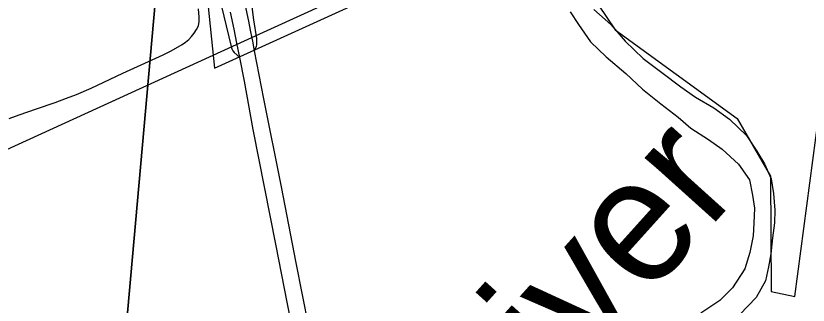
# Model space of a CAD drawing. Extents: x 1410790 to 1770854, y 566777 to 831614.
# Drawn here: x 1587524 to 1590704, y 701692 to 702854 of the extents above; entities that cross this region are included whole.
import ezdxf

# ---------------------------------------------------------------- set-up
doc = ezdxf.new("R2010")
doc.units = 0
for name, color, linetype in [('GM_X_City_Street', 7, 'Continuous'), ('GM_X_Corporation', 7, 'Continuous'), ('GM_X_Interchange_Ramps', 7, 'Continuous'), ('GM_X_Major_River', 7, 'Continuous'), ('GM_X_Major_River_Text', 7, 'Continuous'), ('GM_X_Rail_Line', 7, 'Continuous'), ('GM_X_Section', 7, 'Continuous'), ('GM_X_US_Route', 7, 'Continuous')]:
    doc.layers.add(name, color=color, linetype=linetype)

msp = doc.modelspace()

# ---------------------------------------------------------------- linework, layer by layer
at = {"layer": 'GM_X_City_Street'}
msp.add_lwpolyline([(1587497.7, 702441.4), (1587536.8, 702456.5), (1587607.1, 702480.8), (1587681.8, 702506.3), (1587727.5, 702523.1), (1587767.2, 702538.6), (1587825.8, 702563.8), (1587953.7, 702623.4), (1588115.4, 702697.6), (1588147.7, 702713.8), (1588190.9, 702738.4), (1588204.8, 702747.9), (1588217.7, 702758.8), (1588229.5, 702771.1), (1588239.8, 702784.5), (1588249, 702798.7), (1588256.5, 702814.2), (1588260.2, 702831.6), (1588260.1, 702848.7), (1588257, 702881.8)], dxfattribs=at)
at = {"layer": 'GM_X_Corporation'}
msp.add_lwpolyline([(1587107.8, 703964.5), (1587527.2, 704037.8), (1587632.7, 704059.7), (1587648.2, 703949.5), (1587688.7, 703695), (1588072.1, 703400.6), (1588134.1, 703343.3), (1588181.4, 703278.1), (1588223.9, 703210.9), (1588245.7, 703127.7), (1588292, 702930.1), (1588321.4, 702643.7), (1589630.6, 703240.3), (1589929.6, 702797.1), (1590419, 702441.5), (1590553, 702209.4), (1590555.2, 701747.1), (1590650.4, 701726.7), (1591000, 704367.7)], dxfattribs=at)
at = {"layer": 'GM_X_Interchange_Ramps'}
for points in [[(1588482.3, 702713.5), (1588489.6, 702731.4), (1588491, 702737.9), (1588491.7, 702744.7), (1588490.9, 702762.2), (1588479.6, 702837.3), (1588458.5, 702998.8)], [(1588339.1, 702937.3), (1588388.1, 702730.1), (1588391.2, 702721.2), (1588395.1, 702713.2), (1588400, 702706.8), (1588422.5, 702686.3)]]:
    msp.add_lwpolyline(points, dxfattribs=at)
at = {"layer": 'GM_X_Major_River'}
for points in [[(1589843.9, 702879.4), (1589912.7, 702819.6), (1589969.2, 702752.1), (1590041.6, 702682.2), (1590116.5, 702626.3), (1590193.2, 702568.3), (1590252.4, 702526.8), (1590325.5, 702485), (1590388.6, 702439.4), (1590457.1, 702373.6), (1590497.7, 702310.5), (1590528.6, 702259.7), (1590555.2, 702198.9), (1590565.8, 702140.5), (1590570.3, 702074.2), (1590569, 702022.1), (1590561.6, 701962.1), (1590554, 701898.1), (1590544.8, 701846.2), (1590533.4, 701790.3), (1590495.8, 701723), (1590430, 701654.4)], [(1589749.5, 702869.6), (1589782.4, 702818.7), (1589830.8, 702749.3), (1589893.5, 702689.7), (1589972.1, 702621.7), (1590038.7, 702559.9), (1590113.5, 702500), (1590182.3, 702446.3), (1590233.4, 702403), (1590304.4, 702357.2), (1590359.6, 702317.8), (1590424.3, 702258.1), (1590468.9, 702194.9), (1590481.5, 702134.4), (1590488.3, 702082.2), (1590486.8, 702022), (1590483.6, 701970), (1590470, 701904.1), (1590450.4, 701838.4), (1590400.5, 701761.4), (1590349.2, 701710.4), (1590273.8, 701660.1)]]:
    msp.add_lwpolyline(points, dxfattribs=at)
at = {"layer": 'GM_X_Rail_Line'}
msp.add_lwpolyline([(1585041.3, 701207.8), (1586608.4, 701919.7), (1587393.1, 702274), (1588441.7, 702753.1), (1590147.7, 703531.7), (1590802, 703828.9)], dxfattribs=at)
at = {"layer": 'GM_X_Section'}
for points in [[(1582978.6, 705257), (1588248, 704750.8), (1587775.4, 699456.9), (1582419.4, 699882.5)], [(1588248, 704750.8), (1593585.4, 704247.5), (1593108.3, 699057.6), (1587775.4, 699456.9)]]:
    msp.add_lwpolyline(points, close=True, dxfattribs=at)
at = {"layer": 'GM_X_US_Route'}
for points in [[(1588465.8, 702796.1), (1588458.7, 702832.1), (1588441, 702920.5), (1588419.1, 703030.7), (1588399.6, 703128.5), (1588380.2, 703231), (1588368.3, 703305.4), (1588363.2, 703332), (1588344.2, 703445.1), (1588327.7, 703561.4), (1588316.4, 703670.8), (1588308.6, 703781), (1588303.4, 703912.1), (1588303.4, 704028.4), (1588303.7, 704046.1)], [(1588679.7, 701365.3), (1588612.8, 701703.9), (1588569.4, 701929.8), (1588477.1, 702397.3), (1588441.5, 702591.2), (1588422.5, 702686.3), (1588410.8, 702744.6), (1588399.6, 702800.3), (1588386, 702869)], [(1588932.2, 700410.1), (1588931.6, 700413.1), (1588849.8, 700834.1), (1588797.5, 701107.4), (1588746.5, 701364.4), (1588700.5, 701605.6), (1588649.5, 701862.6), (1588589.8, 702167.8), (1588519.2, 702521), (1588482.3, 702713.5), (1588474.7, 702751.4), (1588467, 702790.1), (1588465.8, 702796.1)]]:
    msp.add_lwpolyline(points, dxfattribs=at)

# ---------------------------------------------------------------- texts
at = {"layer": 'GM_X_Major_River_Text'}
msp.add_text('River', height=500.06, rotation=48.005, dxfattribs=at).set_placement((1589407.7, 700999))

doc.saveas('drawing.dxf')
